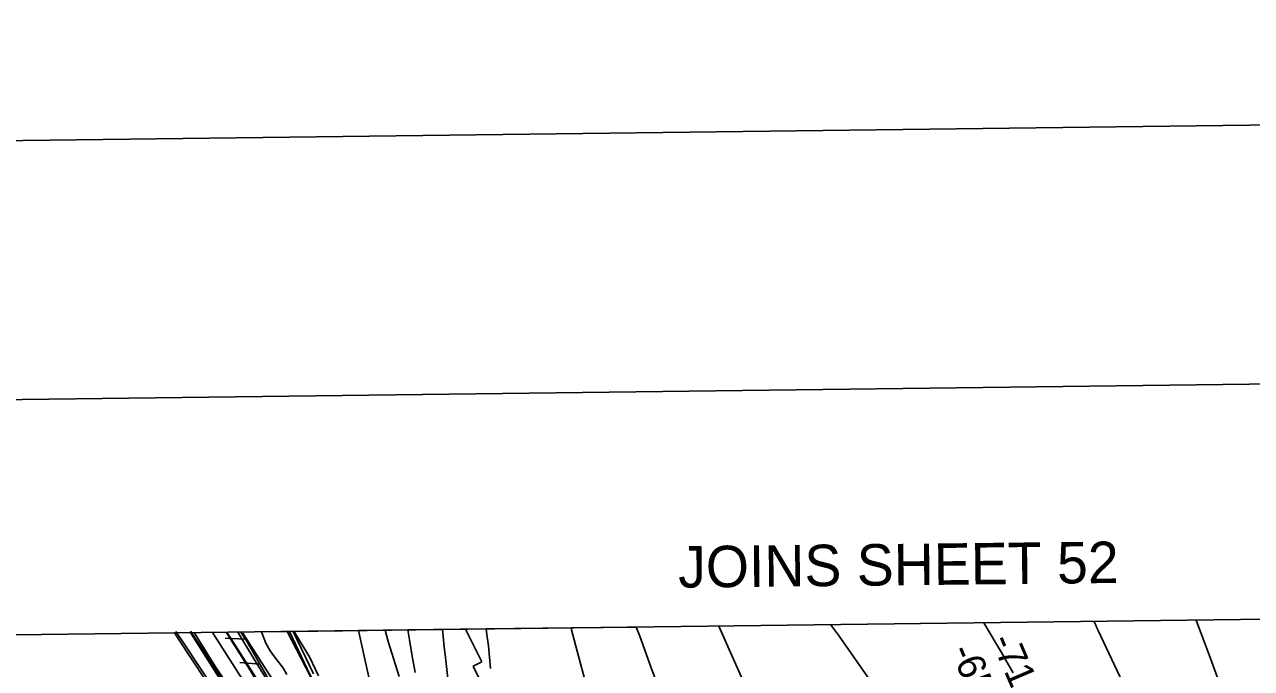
# Model space of a CAD drawing. Extents: x 3715084 to 3753216, y 488173 to 513963.
# Drawn here: x 3729951 to 3732911, y 511826 to 513379 of the extents above; entities that cross this region are included whole.
import ezdxf

# ---------------------------------------------------------------- set-up
doc = ezdxf.new("R2010")
doc.units = 0
for name, color, linetype in [('G-ANNO-NPLT', 7, 'Continuous'), ('V-ANNO-SYMB', 7, 'Continuous'), ('V-ANNO-TEXT', 7, 'Continuous'), ('V-FLOD-BASE', 7, 'Continuous'), ('V-GRID-FRAM', 7, 'Continuous'), ('V-LEVE-TOET', 7, 'Continuous'), ('V-RIVR-EDGE', 7, 'Continuous'), ('V-RIVR-RANG', 7, 'Continuous'), ('V-ROAD-CNTR', 7, 'Continuous'), ('V-RRAP-FSHR', 7, 'Continuous'), ('V-RRAP-RVMT', 7, 'Continuous'), ('V-SITE-VEGE', 7, 'Continuous'), ('V-SURV-LINE', 7, 'Continuous'), ('V-TOPO-DPTH', 7, 'Continuous'), ('V-TOPO-MAJR', 7, 'Continuous'), ('V-TOPO-MINR', 7, 'Continuous'), ('V-TOPO-SHOR', 7, 'Continuous'), ('V-TOPO-WATR', 7, 'Continuous')]:
    doc.layers.add(name, color=color, linetype=linetype)

msp = doc.modelspace()

# ---------------------------------------------------------------- linework, layer by layer
at = {"layer": 'G-ANNO-NPLT'}
msp.add_lwpolyline([(3715969.1, 488756.5), (3752632.9, 489214.7), (3752330.9, 513379.5), (3715667.1, 512921.3)], close=True, dxfattribs=at)
at = {"layer": 'V-ANNO-SYMB'}
msp.add_lwpolyline([(3718711.2, 489415.9), (3751791.9, 489829.3), (3751505.5, 512744.1), (3718424.9, 512330.7), (3718711.2, 489415.9)], dxfattribs=at)
at = {"layer": 'V-FLOD-BASE'}
msp.add_lwpolyline([(3730550.4, 511732), (3730489.8, 511830.6), (3730438.2, 511913.6)], dxfattribs=at)
at = {"layer": 'V-GRID-FRAM'}
msp.add_lwpolyline([(3719350.3, 493590.7), (3719130.8, 511772.1), (3750813.3, 512168.5), (3751048.6, 493987.2), (3719350.3, 493590.7)], dxfattribs=at)
at = {"layer": 'V-LEVE-TOET'}
for points in [[(3730460.4, 511758.5), (3730412.3, 511830.4), (3730363.3, 511908.7), (3730360.6, 511912.6)], [(3730554.3, 511769.1), (3730503.8, 511850.6), (3730465.6, 511913.9)]]:
    msp.add_lwpolyline(points, dxfattribs=at)
at = {"layer": 'V-RIVR-EDGE'}
msp.add_lwpolyline([(3730601.8, 511915.6), (3730605.7, 511908.1), (3730638.6, 511854.6), (3730660.7, 511808.3)], dxfattribs=at)
at = {"layer": 'V-ROAD-CNTR'}
for points in [[(3730316.4, 511915.4), (3730336.3, 511885.2), (3730410.4, 511773.5), (3730526.2, 511594.3), (3730562.2, 511541.4), (3730579.8, 511515.9), (3730592.1, 511497.3), (3730603.1, 511480.4), (3730615.6, 511461.5), (3730627.7, 511438.1), (3730637.5, 511419.9), (3730646.3, 511401.4), (3730661.1, 511369.3), (3730684, 511312.4), (3730743.2, 511145.4), (3730796.8, 510998.9), (3730865.3, 510807.3), (3730945.7, 510584.4), (3731059.2, 510263.6), (3731182, 509917.9)], [(3730352, 511915.8), (3730361.3, 511901.7), (3730435.5, 511790), (3730551.2, 511610.8), (3730587, 511558.4), (3730604.6, 511532.7), (3730617.2, 511513.8), (3730628.2, 511496.9), (3730641.5, 511476.7), (3730654.3, 511452.1), (3730664.2, 511433.4), (3730673.5, 511414.1), (3730688.6, 511381.2), (3730712.1, 511323), (3730771.4, 511155.5), (3730825, 511009.1), (3730893.5, 510817.4), (3730973.9, 510594.5), (3731087.5, 510273.6), (3731234.3, 509860.2), (3731380, 509453.3), (3731512.3, 509081.7), (3731621.1, 508778)]]:
    msp.add_lwpolyline(points, dxfattribs=at)
at = {"layer": 'V-RRAP-FSHR'}
for p, q in [((3730484.2, 511896.8), (3730435.4, 511899.2)), ((3730519.4, 511836.2), (3730470.7, 511840.6))]:
    msp.add_line(p, q, dxfattribs=at)
for points in [[(3730473.4, 511914), (3730488.4, 511890), (3730524, 511828.3), (3730548.6, 511785.2)], [(3730478.2, 511910.9), (3730724.2, 511526.6), (3730813.3, 511388.4), (3730829.7, 511318.1)], [(3730590.5, 511915.5), (3730640.5, 511810.1), (3730674.7, 511749.4), (3730942.4, 511229.9), (3731087.9, 510898.6), (3731152.8, 510769.6), (3731285.7, 510474.7), (3731364.4, 510257.4), (3731589.4, 509649.7), (3731673.3, 509366.3), (3731711.1, 509159.8), (3731810.3, 508873.9), (3731844.6, 508709.1), (3731864, 508582.5), (3731911.6, 508444.4), (3731969.6, 508298.6), (3732012.2, 508218.2), (3732090.6, 508029.4), (3732177.2, 507789.4), (3732249.3, 507529.5), (3732381.1, 506955.7), (3732463.5, 506674), (3732519.3, 506357.3)]]:
    msp.add_lwpolyline(points, dxfattribs=at)
at = {"layer": 'V-RRAP-RVMT'}
for p, q in [((3730599.8, 511915.6), (3731015.1, 511920.8)), ((3731015.1, 511920.8), (3731054.3, 511842.3)), ((3730648.6, 511812.9), (3730599.8, 511915.6)), ((3731054.3, 511842.3), (3731033.5, 511832)), ((3731033.5, 511832), (3731099.8, 511698.9))]:
    msp.add_line(p, q, dxfattribs=at)
at = {"layer": 'V-SITE-VEGE'}
for p, q in [((3730523.2, 511914.6), (3730584.8, 511915.4)), ((3730524, 511912.4), (3730523.2, 511914.6)), ((3730533.6, 511887.3), (3730524, 511912.4)), ((3730584.8, 511915.4), (3730641.3, 511807.1)), ((3730544.3, 511868.8), (3730533.6, 511887.3)), ((3730552, 511857.7), (3730544.3, 511868.8)), ((3730562.8, 511843.8), (3730552, 511857.7)), ((3730574.7, 511828.7), (3730562.8, 511843.8)), ((3730584.3, 511811.4), (3730574.7, 511828.7))]:
    msp.add_line(p, q, dxfattribs=at)
at = {"layer": 'V-SURV-LINE'}
for points in [[(3730733.7, 511397.4), (3730404.5, 511913.2)], [(3730439.8, 511913.6), (3730759, 511413.5)]]:
    msp.add_lwpolyline(points, dxfattribs=at)
at = {"layer": 'V-TOPO-DPTH'}
for p, q in [((3730875.9, 511919.1), (3730756.9, 511917.6)), ((3730875.9, 511919.1), (3731065, 511921.4)), ((3731065, 511921.4), (3731269.8, 511924)), ((3731427, 511926), (3731269.8, 511924))]:
    msp.add_line(p, q, dxfattribs=at)
for points in [[(3730756.9, 511917.6), (3730803.4, 511707.4)], [(3730893.6, 511816.8), (3730886.4, 511855.9), (3730879.7, 511895), (3730875.9, 511919.1)], [(3730893.6, 511816.8), (3730886.4, 511855.9), (3730879.7, 511895), (3730875.9, 511919.1)], [(3731065, 511921.4), (3731066.8, 511908.1), (3731070.3, 511880.7), (3731073.1, 511853.4), (3731075.5, 511825.9)], [(3731075.5, 511825.9), (3731073.1, 511853.4), (3731070.3, 511880.7), (3731066.8, 511908.1), (3731065, 511921.4)], [(3731269.8, 511924), (3731271.1, 511919.2), (3731287.9, 511856), (3731304.3, 511792.7)], [(3731269.8, 511924), (3731271.1, 511919.2), (3731287.9, 511856), (3731304.3, 511792.7)], [(3731491, 511752.2), (3731463.1, 511828), (3731435.2, 511903.8), (3731427, 511926)], [(3731491, 511752.2), (3731463.1, 511828), (3731435.2, 511903.8), (3731427, 511926)]]:
    msp.add_lwpolyline(points, dxfattribs=at)
at = {"layer": 'V-TOPO-MAJR'}
msp.add_lwpolyline([(3731625.7, 511928.4), (3731761.3, 511623.4)], dxfattribs=at)
at = {"layer": 'V-TOPO-MINR'}
for points in [[(3730821.6, 511918.4), (3730828.4, 511891.3), (3730837.7, 511863.3), (3730846.4, 511835), (3730855, 511806.7)], [(3730875.9, 511919.1), (3730879.7, 511895), (3730886.4, 511855.9), (3730893.6, 511816.8)], [(3730959.7, 511920.1), (3730960.4, 511913), (3730962.2, 511895.4), (3730964, 511877.8), (3730965.9, 511860.2), (3730974.8, 511779.9)], [(3731065, 511921.4), (3731066.8, 511908.1), (3731070.3, 511880.7), (3731073.1, 511853.4), (3731075.5, 511825.9)], [(3731269.8, 511924), (3731271.1, 511919.2), (3731287.9, 511856), (3731304.3, 511792.7)], [(3731427, 511926), (3731435.2, 511903.8), (3731463.1, 511828), (3731491, 511752.2)], [(3731895.5, 511931.8), (3731900.5, 511925.6), (3731914.8, 511906.5), (3732015.4, 511762.2)], [(3732265.5, 511936.4), (3732293.3, 511889), (3732307.5, 511864.7), (3732321.6, 511840.3), (3732335.7, 511815.8)], [(3732530.6, 511939.8), (3732532.1, 511936.7), (3732535.1, 511930.4), (3732538, 511924.2), (3732541, 511917.9), (3732599.4, 511793.2), (3732631.3, 511724.4), (3732662.7, 511655.5), (3732693.6, 511586.3), (3732724.2, 511516.9), (3732839.9, 511250.8), (3732852.1, 511221.8), (3732863.9, 511192.7), (3732875, 511163.3), (3732885.7, 511133.8), (3732952.3, 510942.4)], [(3732777, 511942.8), (3732812.1, 511849.8), (3732843.6, 511764.4), (3732874.1, 511678.6), (3732903.3, 511592.4), (3732931.6, 511505.8)]]:
    msp.add_lwpolyline(points, dxfattribs=at)
at = {"layer": 'V-TOPO-SHOR'}
for points in [[(3730313.2, 511912), (3730342.9, 511866.6), (3730398.7, 511782.6), (3730425.2, 511744.1), (3730488.2, 511644.9), (3730533.7, 511576)], [(3730351.4, 511912.5), (3730357.9, 511902.7), (3730413.9, 511815), (3730491.3, 511694.6), (3730542, 511617.5), (3730592.4, 511540.6), (3730627.9, 511486.2), (3730660.3, 511430.8), (3730686.3, 511380.7), (3730696.5, 511356.5), (3730710.7, 511320.7), (3730729.7, 511267.1), (3730760, 511186.9), (3730770, 511159.8)]]:
    msp.add_lwpolyline(points, dxfattribs=at)
at = {"layer": 'V-TOPO-WATR'}
msp.add_lwpolyline([(3730756.9, 511917.6), (3730803.4, 511707.4)], dxfattribs=at)

# ---------------------------------------------------------------- texts
at = {"layer": 'V-ANNO-TEXT'}
msp.add_text('JOINS SHEET 52', height=100, rotation=0.625, dxfattribs=at).set_placement((3731528.4, 512020.9))
at = {"layer": 'V-RIVR-RANG'}
for s, p in [('-71', (3732281.9, 511893.9)), ('-65', (3732183.9, 511868.8))]:
    msp.add_text(s, height=67, rotation=293.037, dxfattribs=at).set_placement(p)

doc.saveas('drawing.dxf')
